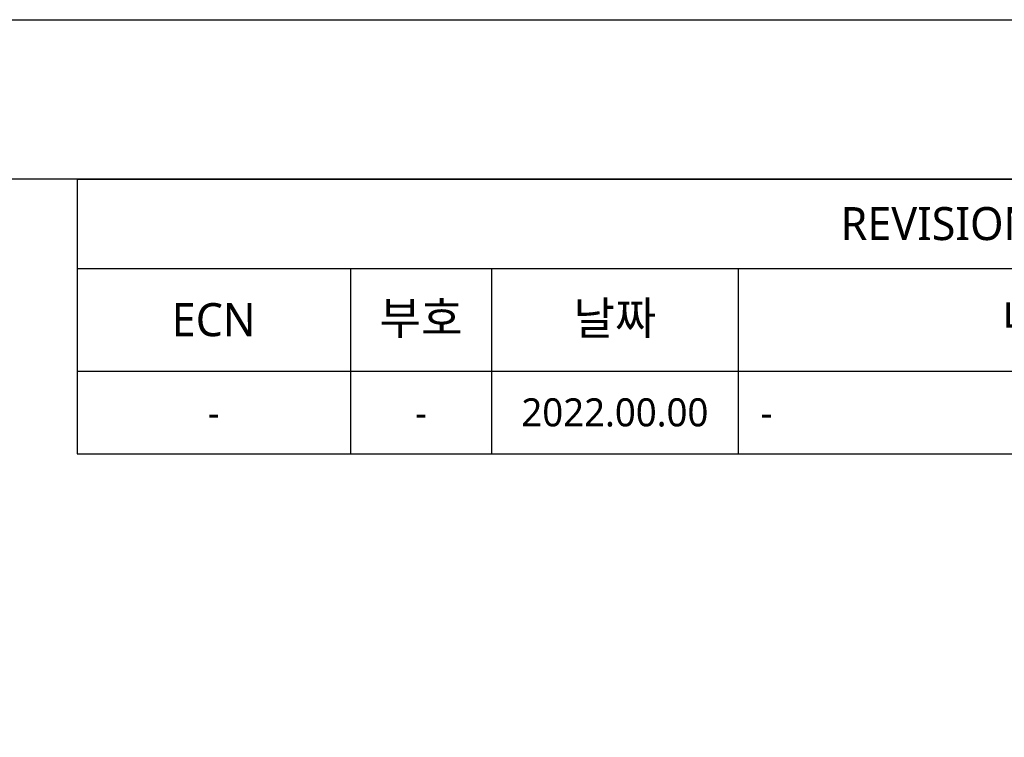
# Model space of a CAD drawing. Header units: millimetres. Extents: x 0 to 4378, y 0 to 2376.
# Tile 330 of 331: x 2411 to 2887, y 2028 to 2376. Entities that reach past the tile are written whole.
import ezdxf
from ezdxf.enums import TextEntityAlignment as Align

# ---------------------------------------------------------------- set-up
doc = ezdxf.new("R2010")
doc.units = ezdxf.units.MM
doc.header["$LTSCALE"] = 0.2
doc.layers.add('05_Section Line', color=3, linetype='Continuous')
doc.styles.add('Rainbow-2.5 Style', font='malgunsl.ttf')
doc.styles.add('Rainbow-5.0 Style', font='malgunsl.ttf')

# ---------------------------------------------------------------- blocks, each defined once
blk = doc.blocks.new('*T154')
at = {"color": 2, "transparency": 16777216}
for p, q in [((0, 0), (845.6, 0)), ((0, 0), (0, -133.01)), ((845.6, 0), (845.6, -133.01)), ((0, -43.19), (845.6, -43.19)), ((132.34, -43.19), (132.34, -133.01)), ((200.75, -43.19), (200.75, -133.01)), ((320.06, -43.19), (320.06, -133.01)), ((615.95, -43.19), (615.95, -133.01)), ((731.29, -43.19), (731.29, -133.01)), ((0, -93.02), (845.6, -93.02)), ((0, -133.01), (845.6, -133.01))]:
    blk.add_line(p, q, dxfattribs=at)
at = {"transparency": 16777216, "insert": (422.8, -21.59), "char_height": 16, "width": 823.7435, "attachment_point": 5, "style": 'Rainbow-2.5 Style'}
blk.add_mtext('REVISIONS', dxfattribs=at)
at = {"color": 7, "transparency": 16777216, "char_height": 16, "attachment_point": 5, "style": 'Rainbow-2.5 Style'}
for s, insert, width in [('부호', (166.55, -68.11), 46.5581), ('날짜', (260.41, -68.11), 97.4509), ('내용', (468.01, -68.11), 274.0313), ('수정자', (673.62, -68.11), 93.483), ('승인자', (788.44, -68.11), 92.4545), ('ECN', (66.17, -68.11), 110.4833)]:
    blk.add_mtext(s, dxfattribs=dict(at, insert=insert, width=width))
at = {"color": 4, "transparency": 16777216, "char_height": 13.6, "style": 'Rainbow-2.5 Style'}
for s, insert, width, attachment_point in [('2022.00.00', (260.41, -113.02), 97.4509, 5), ('J.W HEO', (788.44, -113.02), 92.4545, 5), ('-', (66.17, -113.02), 110.4833, 5), ('-', (166.55, -113.02), 46.5581, 5), ('-', (330.99, -113.02), 274.0313, 4), ('-', (673.62, -113.02), 93.483, 5)]:
    blk.add_mtext(s, dxfattribs=dict(at, insert=insert, width=width, attachment_point=attachment_point))
blk = doc.blocks.new('A$C869fea471123')
blk.add_lwpolyline([(0, 594), (841, 594), (841, 0), (0, 0)], close=True)
at = {"layer": '05_Section Line', "linetype": 'Continuous'}
blk.add_lwpolyline([(820.98, 20.02), (820.98, 574.68), (20.02, 574.68), (20.02, 20.02)], close=True, dxfattribs=at)
at = {"linetype": 'Continuous', "style": 'Rainbow-5.0 Style'}
for tag, p in [('PART_NAME', (743.88, 109.38)), ('DRAWING_NO', (729.87, 91.86)), ('REV', (803.46, 91.86)), ('제도', (768.41, 74.2)), ('DATE_1', (803.46, 74.2)), ('SCALE', (680.81, 69.08)), ('MATERIAL', (722.86, 69.08)), ('검도', (768.41, 60.18)), ('DATE_2', (803.46, 60.18)), ('승인', (768.41, 46.17)), ('DATE_3', (803.46, 46.17)), ('REFERENCE', (722.86, 41.05)), ('PAGE', (768.41, 32.29))]:
    blk.add_attdef(tag, text='', height=5.01, dxfattribs=at).set_placement(p, align=Align.MIDDLE_CENTER)

msp = doc.modelspace()

# ---------------------------------------------------------------- block references
at = {"xscale": 4, "yscale": 4, "zscale": 4}
msp.add_blockref('A$C869fea471123', (0, 0), dxfattribs=at)
msp.add_blockref('*T154', (2438.305, 2298.733))

doc.saveas('drawing.dxf')
